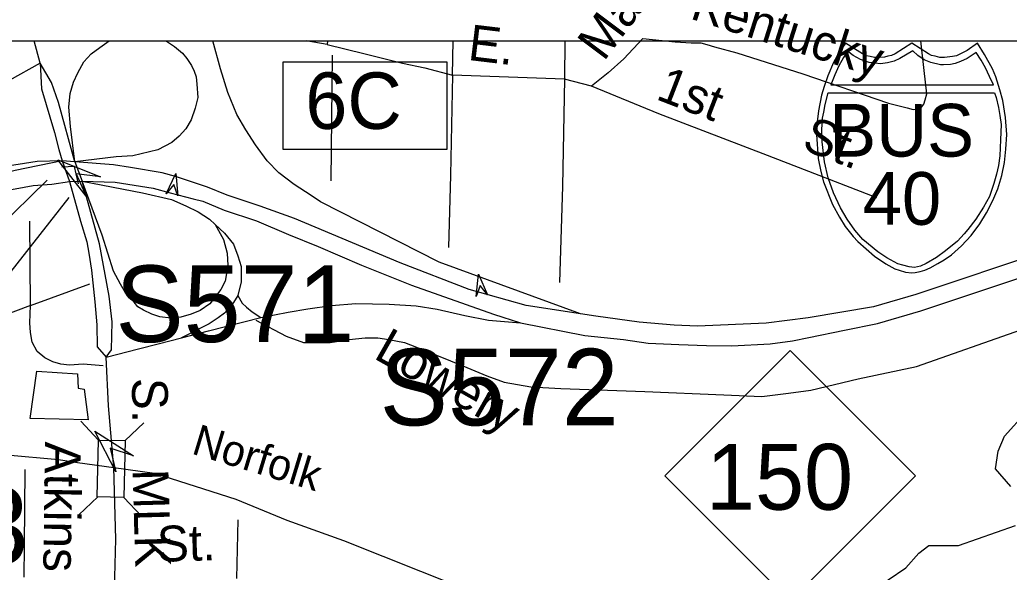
# Model space of a CAD drawing. Extents: x 1553981 to 1780076, y 812965 to 996873.
# Drawn here: x 1634089 to 1634417.6, y 847978.9 to 848162.4 of the extents above; entities that cross this region are included whole.
import ezdxf

# ---------------------------------------------------------------- set-up
doc = ezdxf.new("R2010")
doc.units = 0
for name, color, linetype in [('Default', 7, 'Continuous'), ('Exist Civil Correctional or Penal Institution CELL', 7, 'Continuous'), ('Exist Civil NCDOT Division Office Label', 7, 'Continuous'), ('Exist Cultural School High CELL', 7, 'Continuous'), ('Exist Geographical Mountain Summit Label', 7, 'Continuous'), ('Exist Hydrographic Creek Single Shore', 7, 'Continuous'), ('Exist Railroad Mainline', 7, 'Continuous'), ('Exist Railroad Mainline Label', 7, 'Continuous'), ('Exist Railroad Siding', 7, 'Continuous'), ('Exist Road Non-System Type 51 Label', 7, 'Continuous'), ('Exist Road Primary Interstate Divided Center Attributed', 7, 'Continuous'), ('Exist Road Primary Interstate Ramp 1 Lane Attributed', 7, 'Continuous'), ('Exist Road Primary Interstate Shield CELL', 7, 'Continuous'), ('Exist Road Primary Interstate Structure Ovrhead Sign Number Label', 7, 'Continuous'), ('Exist Road Primary NC Shield Number Label', 7, 'Continuous'), ('Exist Road Primary US Ramp 1 Lane  Attributed', 7, 'Continuous'), ('Exist Road Secondary Mileage Hundredths English Label', 7, 'Continuous'), ('Exist Road Secondary Structure Standard Bridge Attributed CELL', 7, 'Continuous'), ('Exist Road Secondary Structure Standard Bridge CELL', 7, 'Continuous'), ('Exist Road Secondary Type 51 Attributed', 7, 'Continuous'), ('Exist Road Secondary Type 51 Undivided 4 Lane Attributed', 7, 'Continuous'), ('Map Preparation Border Antique Large Shape', 7, 'Continuous'), ('Map Preparation Border County Name Lower Right Label', 7, 'Continuous'), ('Map Preparation Border Division and District Label', 7, 'Continuous')]:
    doc.layers.add(name, color=color, linetype=linetype)

msp = doc.modelspace()

# ---------------------------------------------------------------- linework, layer by layer
at = {"layer": 'Default'}
msp.add_lwpolyline([(1632323.05, 848155.4), (1636375.85, 848155.4), (1636375.85, 845052.3), (1632323.05, 845052.3)], close=True, dxfattribs=at)
at = {"layer": 'Exist Civil Correctional or Penal Institution CELL'}
msp.add_lwpolyline([(1634176.51, 848148.49), (1634230.88, 848148.49), (1634230.88, 848119.34), (1634176.51, 848119.34)], close=True, dxfattribs=at)
at = {"layer": 'Exist Civil NCDOT Division Office Label'}
msp.add_line((1634105.29, 848103.45), (1634062.57, 848048.83), dxfattribs=at)
at = {"layer": 'Exist Cultural School High CELL'}
for points in [[(1634137.7, 848104.6), (1634140.88, 848111.35), (1634141.5, 848103.91), (1634140.22, 848107.68)], [(1634240.57, 848070.51), (1634241.44, 848077.92), (1634244.4, 848071.06), (1634241.98, 848074.23)]]:
    msp.add_lwpolyline(points, close=True, dxfattribs=at)
at = {"layer": 'Exist Hydrographic Creek Single Shore'}
for points in [[(1634418.16, 848007.39), (1634413.15, 848013.33), (1634413.94, 848019.13), (1634416.05, 848024.15), (1634423.3, 848032.06)], [(1634423.59, 847878.67), (1634411.61, 847883.49), (1634407.02, 847881.52), (1634399.81, 847876.6), (1634382.1, 847871.35), (1634369.34, 847877.32), (1634363.22, 847881.54), (1634363.4, 847918.28), (1634358.15, 847932.39), (1634359.93, 847961.1), (1634362.56, 847966.24), (1634366.79, 847969.8), (1634371.6, 847972.43), (1634383.27, 847980.36), (1634387.67, 847985.23), (1634390.95, 847987.86), (1634400.79, 847987.86), (1634419.72, 847994.46)]]:
    msp.add_lwpolyline(points, dxfattribs=at)
at = {"layer": 'Exist Railroad Mainline'}
msp.add_lwpolyline([(1634084.73, 848017.96), (1634101.93, 848016.41), (1634108.26, 848015.37), (1634120.3, 848013.74), (1634133.77, 848011.8), (1634160.85, 848003.21), (1634177.74, 847996.23), (1634196.51, 847989.52), (1634235.21, 847974.07), (1634261.6, 847963.39), (1634279.34, 847958.86), (1634304.66, 847952.13), (1634321.68, 847948.04), (1634349.44, 847944.61), (1634364.74, 847943.16), (1634381.36, 847942.11), (1634400.79, 847939.11), (1634419.33, 847938.55)], dxfattribs=at)
at = {"layer": 'Exist Railroad Siding'}
msp.add_lwpolyline([(1634111.77, 848029.55), (1634092.52, 848030.04), (1634094.71, 848045.75), (1634108.2, 848044.83), (1634108.4, 848040.09), (1634110.4, 848039.8), (1634111.77, 848029.55)], dxfattribs=at)
at = {"layer": 'Exist Road Primary Interstate Divided Center Attributed'}
for points in [[(1634103.09, 848115.55), (1634087.46, 848112.39), (1634077.7, 848110.01), (1634059.68, 848103.83), (1634051.07, 848100.43), (1634003.37, 848081.42), (1633988.55, 848075.17), (1633979.79, 848072.24), (1633969.15, 848068.7), (1633961.26, 848066.24), (1633941.76, 848061.82)], [(1634107.31, 848115.29), (1634103.09, 848115.55)], [(1634275.25, 848064.77), (1634257.22, 848067.52), (1634238.32, 848072.83), (1634215.43, 848081.75), (1634180.27, 848096.41), (1634168.86, 848100.53), (1634157.95, 848104.17), (1634151.41, 848106.8), (1634140.78, 848110.34), (1634136.29, 848111.59), (1634125.81, 848113.38), (1634120.2, 848114.3), (1634107.31, 848115.29)], [(1634528.72, 848116.86), (1634496.4, 848106.97), (1634429.72, 848085.53), (1634386.64, 848071.16), (1634372.54, 848067.07), (1634350.83, 848063.39), (1634336.95, 848061.72), (1634314.17, 848060.67), (1634306.36, 848060.97), (1634294.76, 848062.05), (1634280.36, 848063.94), (1634275.25, 848064.77)], [(1634107.2, 848113.7), (1634103.01, 848113.47)], [(1634255.31, 848061.8), (1634276.73, 848057.52), (1634289.59, 848056.2), (1634297.77, 848055.01), (1634307.93, 848054.61), (1634317.16, 848054.28), (1634325.53, 848054.15), (1634338.26, 848054.81), (1634345.7, 848055.82), (1634351.06, 848056.9), (1634362.91, 848059.39), (1634373.88, 848061.58), (1634388.32, 848065.77), (1634431.47, 848080.17), (1634498.08, 848101.59), (1634529.57, 848111.69)], [(1634066.36, 848101.2), (1634074.26, 848103.83), (1634081.95, 848105.4), (1634087.56, 848106.34), (1634093.49, 848107.35), (1634099.69, 848107.89), (1634105.53, 848108.69)], [(1634105.53, 848108.69), (1634109.81, 848108.82)], [(1634109.81, 848108.82), (1634120.75, 848108.47), (1634133.35, 848106.56), (1634138.97, 848104.96), (1634146.61, 848102.96), (1634149.8, 848102.16), (1634156.96, 848099.21), (1634167.71, 848095.62), (1634178.25, 848091.15), (1634188.15, 848087.1), (1634202.58, 848080.95), (1634219.09, 848074.28), (1634246.35, 848064.67), (1634255.31, 848061.8)]]:
    msp.add_lwpolyline(points, dxfattribs=at)
at = {"layer": 'Exist Road Primary Interstate Ramp 1 Lane Attributed'}
for points in [[(1634107.31, 848115.29), (1634105.86, 848127.03), (1634105.33, 848133.42), (1634105.82, 848137.91), (1634106.88, 848141.73), (1634108.33, 848144.83), (1634110.32, 848148.47), (1634112.71, 848151.12), (1634115.63, 848153.25), (1634118.78, 848155.4)], [(1634137.74, 848155.4), (1634137.78, 848155.38), (1634140.48, 848153.54), (1634143.05, 848151.36), (1634144.5, 848149.58), (1634146.05, 848147.21), (1634147.01, 848145.36), (1634147.6, 848143.51), (1634147.83, 848141.01), (1634148.23, 848136.66), (1634147.31, 848133.03), (1634145.92, 848129.2), (1634144.21, 848126.17), (1634142.03, 848123.8), (1634139.52, 848121.64), (1634134.88, 848119.24), (1634126.57, 848117.27), (1634121.09, 848116.94), (1634107.31, 848115.29)], [(1634275.25, 848064.77), (1634228.33, 848081.92), (1634188.94, 848102), (1634185.85, 848104.03), (1634180.14, 848107.77), (1634175.04, 848111.63), (1634171.22, 848115.6), (1634167.28, 848120.89), (1634164.08, 848125.91), (1634161.13, 848130.94), (1634158.16, 848138.3), (1634155.72, 848146.15), (1634153.13, 848155.4)], [(1634153.93, 848094.45), (1634156.7, 848089.44), (1634157.96, 848084.89), (1634158.16, 848080.86), (1634157.3, 848075.59), (1634155.78, 848072.88), (1634153.93, 848070.38), (1634152.15, 848068.13), (1634148.9, 848065.9), (1634146.02, 848064.7), (1634142.53, 848063.65), (1634139.19, 848063.32), (1634135.57, 848063.72), (1634132.86, 848064.64), (1634130.1, 848065.98), (1634128.23, 848067.1), (1634126.98, 848068.61), (1634125.67, 848069.92), (1634124.16, 848071.7), (1634122.51, 848074.6), (1634120.2, 848078.95), (1634116.38, 848090.89), (1634109.81, 848108.82)], [(1634109.81, 848108.82), (1634129.76, 848104.96), (1634139.41, 848102.73), (1634144.17, 848100.65), (1634148.33, 848098.6), (1634152.02, 848096.23), (1634153.93, 848094.45)], [(1634153.93, 848094.45), (1634157.03, 848091.61), (1634160.03, 848087.92), (1634161.49, 848084.09), (1634162.54, 848080.47), (1634162.54, 848075.39), (1634161.49, 848070.84)], [(1634161.49, 848070.84), (1634160.03, 848068.53), (1634158.91, 848067.06), (1634157.03, 848064.99), (1634154.9, 848063.46), (1634151.9, 848061.4), (1634142.78, 848056.84)], [(1634161.49, 848070.84), (1634162.94, 848068.33), (1634164.39, 848067.01), (1634166.17, 848065.43), (1634169.07, 848063.58)], [(1634169.07, 848063.58), (1634178.15, 848065.34), (1634184.71, 848066.47), (1634192.58, 848067.59), (1634200.65, 848068.15), (1634211.71, 848067.97), (1634220.71, 848067.4), (1634227.65, 848066.28), (1634236.83, 848064.21), (1634244.71, 848062.71), (1634255.31, 848061.8)], [(1634142.78, 848056.84), (1634151.71, 848059.15), (1634169.07, 848063.58)], [(1634117.76, 848050.33), (1634128.46, 848053.14), (1634135.02, 848054.83), (1634142.78, 848056.84)]]:
    msp.add_lwpolyline(points, dxfattribs=at)
at = {"layer": 'Exist Road Primary Interstate Shield CELL'}
for points in [[(1634385.28, 848078.38), (1634386.46, 848078.49), (1634388.05, 848078.8), (1634389.6, 848079.31), (1634391.37, 848080.09), (1634393.97, 848081.53), (1634396.06, 848082.76), (1634398.48, 848084.38), (1634401.75, 848087.35), (1634405, 848090.78), (1634407.88, 848094.66), (1634410.16, 848098.28), (1634412.17, 848102.43), (1634413.85, 848106.29), (1634415.18, 848110.71), (1634416.06, 848114.99), (1634416.51, 848119.45), (1634416.81, 848124.39), (1634416.47, 848129.96), (1634415.5, 848135.66), (1634414.59, 848139.2), (1634413.21, 848143.44), (1634412.09, 848146.15), (1634409.49, 848150.96), (1634407.14, 848154.66), (1634403.74, 848152.26), (1634401.52, 848151.08), (1634400.16, 848150.47), (1634398.77, 848150.2), (1634396.21, 848149.89), (1634394.6, 848149.96), (1634393.1, 848150.3), (1634391.84, 848150.57), (1634390.81, 848151.08), (1634385.28, 848154.66), (1634379.74, 848151.08), (1634378.58, 848150.55), (1634377.39, 848150.3), (1634376.25, 848149.98), (1634374.36, 848149.89), (1634372.91, 848149.93), (1634371.43, 848150.2), (1634370.26, 848150.45), (1634368.94, 848151.08), (1634363.3, 848154.66), (1634361.09, 848151.44), (1634359.28, 848148.27), (1634357.36, 848143.78), (1634356.17, 848140.3), (1634355.32, 848137.44), (1634354.27, 848132.19), (1634353.73, 848127.62), (1634353.64, 848124.39), (1634354.23, 848116.33), (1634355.11, 848112.03), (1634356.01, 848108.56), (1634359, 848101.06), (1634361.24, 848096.85), (1634363.17, 848093.83), (1634365.86, 848090.44), (1634367.33, 848088.82), (1634372.93, 848083.92), (1634376.67, 848081.37), (1634379.65, 848079.75), (1634381.06, 848079.22), (1634383.26, 848078.61)], [(1634363.97, 848152.06), (1634362.6, 848149.95), (1634361.02, 848147.09), (1634359.75, 848144.13), (1634358.45, 848140.86), (1634412.4, 848140.85), (1634411.14, 848143.65), (1634409.8, 848146.46), (1634408.39, 848149.03), (1634406.68, 848151.52), (1634403.65, 848149.62), (1634401.45, 848148.58), (1634399.68, 848147.96), (1634398.18, 848147.63), (1634395.85, 848147.44), (1634394.81, 848147.5), (1634391.57, 848148.24), (1634389.38, 848149.14), (1634387.29, 848150.53), (1634385.6, 848152.12), (1634381.33, 848149.53), (1634379.43, 848148.7), (1634377.25, 848148.14), (1634374.86, 848147.84), (1634371.18, 848148.24), (1634368.3, 848149.23), (1634365.82, 848150.53)], [(1634412.72, 848138.18), (1634413.29, 848136.66), (1634414.09, 848133.28), (1634414.51, 848130.67), (1634414.93, 848127.68), (1634414.79, 848122.53), (1634414.54, 848117.21), (1634414.05, 848114.06), (1634413.39, 848111.19), (1634412.5, 848108.01), (1634411.06, 848103.78), (1634409.07, 848100.2), (1634406.58, 848096.22), (1634403.9, 848092.74), (1634402.73, 848091.29), (1634400.52, 848088.96), (1634396.49, 848085.73), (1634393.55, 848083.53), (1634390.03, 848081.45), (1634388.24, 848080.65), (1634386.16, 848080.21), (1634384.45, 848080.34), (1634382.37, 848080.89), (1634380.69, 848081.35), (1634377.01, 848083.34), (1634374.03, 848085.33), (1634369.05, 848089.41), (1634366.37, 848092.55), (1634363.87, 848096.22), (1634361.63, 848099.98), (1634359.25, 848104.94), (1634357.57, 848109.93), (1634356.34, 848115.31), (1634355.52, 848121.89), (1634355.43, 848125.9), (1634355.67, 848129.76), (1634356.04, 848131.78), (1634356.53, 848134.29), (1634357.51, 848138.16)]]:
    msp.add_lwpolyline(points, close=True, dxfattribs=at)
at = {"layer": 'Exist Road Primary US Ramp 1 Lane  Attributed'}
msp.add_lwpolyline([(1634103.09, 848115.55), (1634094.84, 848115.42), (1634082.91, 848113.51), (1634070.84, 848110.21), (1634061.01, 848107.11), (1634051.55, 848103.15), (1634039.35, 848100.38), (1634031.37, 848099.39), (1634024.84, 848099.53), (1634017.98, 848100.25), (1634011.55, 848101.37), (1633983.38, 848106.63), (1633945.47, 848114.9), (1633918.2, 848121.85), (1633904.06, 848124.85), (1633899.66, 848126.63), (1633894.04, 848128.97), (1633887.3, 848133.84), (1633871.47, 848150.46)], dxfattribs=at)
at = {"layer": 'Exist Road Secondary Mileage Hundredths English Label'}
msp.add_line((1634098.11, 848109.19), (1634060.48, 848072.2), dxfattribs=at)
at = {"layer": 'Exist Road Secondary Structure Standard Bridge Attributed CELL'}
for points in [[(1634111.14, 848103.9), (1634101.7, 848115.87), (1634115.86, 848110.22), (1634107.81, 848111.31)], [(1634120.99, 848012.27), (1634113.96, 848025.79), (1634126.81, 848017.59), (1634119.1, 848020.17)]]:
    msp.add_lwpolyline(points, close=True, dxfattribs=at)
at = {"layer": 'Exist Road Secondary Structure Standard Bridge CELL'}
for p, q in [((1634109.27, 848029.1), (1634115.22, 848022.86)), ((1634130.29, 848028.6), (1634124.05, 848022.65)), ((1634114.93, 848003.97), (1634108.69, 847998.02)), ((1634123.55, 848003.76), (1634129.51, 847997.52))]:
    msp.add_line(p, q, dxfattribs=at)
msp.add_lwpolyline([(1634124.05, 848022.65), (1634123.6, 848003.76), (1634114.77, 848003.97), (1634115.22, 848022.86)], close=True, dxfattribs=at)
at = {"layer": 'Exist Road Secondary Type 51 Attributed'}
msp.add_line((1634107.31, 848115.29), (1634109.81, 848108.82), dxfattribs=at)
for points in [[(1634095.84, 848148.03), (1634093.77, 848155.4)], [(1634095.84, 848148.03), (1634096.3, 848139.49), (1634100.58, 848124.98), (1634102.03, 848119.31), (1634103.09, 848115.55)], [(1634107.31, 848115.29), (1634101.9, 848134.94), (1634099.53, 848141.6), (1634095.84, 848148.03)], [(1634103.09, 848115.55), (1634105.53, 848108.69)], [(1634108.6, 848107.9), (1634107.81, 848111.31), (1634107.2, 848113.7)], [(1634105.53, 848108.69), (1634109.25, 848095.57), (1634111.3, 848088.64), (1634112.02, 848084.89), (1634112.85, 848079.28), (1634113.94, 848068.73), (1634114.66, 848061.08), (1634114.79, 848053.82), (1634117.76, 848050.33)], [(1634117.76, 848050.33), (1634119.51, 848052.79), (1634119.71, 848062.07), (1634118.78, 848070.64), (1634115.52, 848088.05), (1634109.81, 848108.82)], [(1634120.3, 848013.74), (1634118.55, 848034.2), (1634117.76, 848050.33)]]:
    msp.add_lwpolyline(points, dxfattribs=at)
at = {"layer": 'Exist Road Secondary Type 51 Undivided 4 Lane Attributed'}
msp.add_lwpolyline([(1634118.46, 847891.68), (1634119.77, 847914.95), (1634120.06, 847933.84), (1634120.06, 847952.44), (1634120.58, 847977.25), (1634120.99, 847989.88), (1634120.3, 848013.74)], dxfattribs=at)
at = {"layer": 'Map Preparation Border County Name Lower Right Label'}
for p, q in [((1634191.18, 848154.25), (1634184.13, 848155.4)), ((1634192.8, 848150.66), (1634192.4, 848108.92)), ((1634269.9, 848142.69), (1634232.71, 848144.05)), ((1634278.88, 848140.36), (1634269.9, 848142.69)), ((1634161.16, 847976.88), (1634161.53, 847996.4))]:
    msp.add_line(p, q, dxfattribs=at)
for points in [[(1634191.24, 848155.4), (1634191.18, 848154.25)], [(1634191.18, 848154.25), (1634203.36, 848151.27), (1634216.13, 848148), (1634223.56, 848146.52), (1634232.71, 848144.05)], [(1634232.71, 848144.05), (1634232.98, 848155.4)], [(1634270.01, 848155.4), (1634269.9, 848142.69)], [(1634296.01, 848156.22), (1634289.7, 848149.52), (1634284.43, 848144.82), (1634278.88, 848140.36)], [(1634296.01, 848156.22), (1634306.75, 848155.12), (1634311.99, 848154.82), (1634315.24, 848154.78), (1634317.23, 848154.26), (1634319.72, 848153.48), (1634327.21, 848151.43), (1634349.13, 848144.48), (1634377.52, 848134.73), (1634383.74, 848133.17), (1634385.73, 848132.63), (1634387.24, 848132.88), (1634388.5, 848133.38), (1634389.24, 848134.36), (1634389.75, 848135.85), (1634390.29, 848137.84), (1634389.35, 848145.62), (1634388.31, 848155.4)], [(1634095.84, 848148.03), (1634085.52, 848142.26), (1634026.3, 848115.9)], [(1634232.71, 848144.05), (1634232.13, 848110.79), (1634231.42, 848086.82)], [(1634269.9, 848142.69), (1634269.33, 848107.21), (1634268.28, 848075.21)], [(1634373.73, 848103.26), (1634337.37, 848117.33), (1634301.28, 848131.17), (1634278.88, 848140.36)], [(1634092.66, 848067.57), (1634092.39, 848095.58)], [(1634092.66, 848067.57), (1634112.26, 848074.74)], [(1634092.66, 848067.57), (1634012.89, 848037.44)], [(1634116.75, 848047.5), (1634110.09, 848048.01), (1634105.6, 848047.75), (1634102.69, 848048.01), (1634100.05, 848048.8), (1634097.41, 848050.12), (1634094.77, 848052.24), (1634093.19, 848055.41), (1634092.66, 848058.58), (1634092.39, 848061.75), (1634092.66, 848067.57)], [(1634167.46, 848062.71), (1634177.47, 848057.31), (1634183.24, 848055.21), (1634186.92, 848055.21), (1634192.16, 848055.21), (1634198.46, 848056.26), (1634203.71, 848056.78), (1634207.91, 848056.78), (1634211.58, 848056.26), (1634216.83, 848055.21), (1634223.34, 848052.72), (1634236.19, 848047.48), (1634244.12, 848044.18), (1634249.9, 848042.08), (1634258.82, 848040.5), (1634268.79, 848039.98), (1634296.6, 848038.93), (1634322.85, 848037.88), (1634335.44, 848037.35), (1634344.36, 848038.4), (1634351.71, 848039.45), (1634367.46, 848043.13), (1634386.87, 848047.33), (1634421.51, 848059.41)], [(1634090.46, 847977.33), (1634090.66, 847987.7), (1634090.87, 848013.11)]]:
    msp.add_lwpolyline(points, dxfattribs=at)
at = {"layer": 'Map Preparation Border Division and District Label'}
msp.add_lwpolyline([(1634303.33, 848010.91), (1634344.95, 848052.54), (1634386.57, 848010.91), (1634344.95, 847969.29)], close=True, dxfattribs=at)

# ---------------------------------------------------------------- texts
at = {"layer": 'Exist Civil Correctional or Penal Institution CELL'}
msp.add_text('6C', height=18.75, dxfattribs=at).set_placement((1634183.88, 848126.2))
at = {"layer": 'Exist Geographical Mountain Summit Label'}
for s, p in [('BUS', (1634357.85, 848117)), ('40', (1634369.02, 848094.34))]:
    msp.add_text(s, height=17.5, dxfattribs=at).set_placement(p)
at = {"layer": 'Exist Railroad Mainline Label'}
msp.add_text('Norfolk', height=10.253, rotation=343.0835, dxfattribs=at).set_placement((1634145.71, 848018.44))
at = {"layer": 'Exist Road Non-System Type 51 Label'}
for s, rotation, p in [('Maryland', 53.183, (1634283, 848148.35)), ('Kentucky', 342.4114, (1634311.29, 848162.93)), ('E.', 353.1812, (1634237.61, 848149.14)), ('1st', 338.8431, (1634299.93, 848136.2)), ('St.', 338.8431, (1634348.39, 848119.57)), ('Lowery', 330.4668, (1634206.19, 848050.2)), ('Atkins', 269.1553, (1634097.46, 848022.36)), ('St.', 1.6588, (1634134.78, 847982.4))]:
    msp.add_text(s, height=11.875, rotation=rotation, dxfattribs=at).set_placement(p)
at = {"layer": 'Exist Road Primary Interstate Structure Ovrhead Sign Number Label'}
for s, p in [('S571', (1634120.8, 848055.4)), ('S572', (1634208.56, 848027.73)), ('S563', (1634012.52, 847981.73))]:
    msp.add_text(s, height=25.426, dxfattribs=at).set_placement(p)
at = {"layer": 'Exist Road Primary NC Shield Number Label'}
msp.add_text('150', height=21.875, dxfattribs=at).set_placement((1634316.97, 847999.7))
at = {"layer": 'Map Preparation Border Antique Large Shape'}
for s, rotation, p in [('S.', 270.3532, (1634126.31, 848043.47)), ('MLK', 271.5857, (1634126.51, 848013.07))]:
    msp.add_text(s, height=11.875, rotation=rotation, dxfattribs=at).set_placement(p)

doc.saveas('drawing.dxf')
